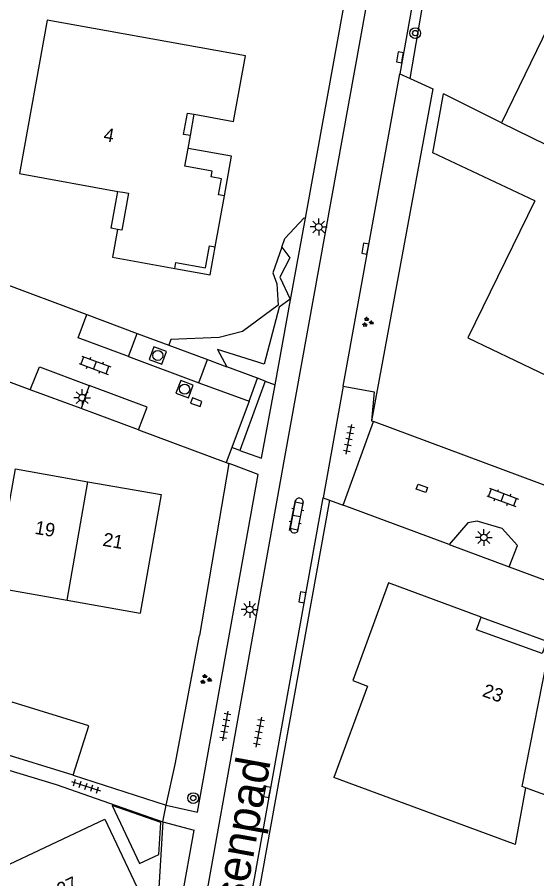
# Model space of a CAD drawing. Extents: x 131000 to 133013, y 393000 to 396501.
# Drawn here: x 131173.5 to 131212.1, y 395468.8 to 395532.8 of the extents above; entities that cross this region are included whole.
import ezdxf

# ---------------------------------------------------------------- set-up
doc = ezdxf.new("R2010")
doc.units = 0
for name, color, linetype in [('gg-afsc-erfafscheiding', 7, 'Continuous'), ('gg-afsc-hekwerk', 7, 'Continuous'), ('gg-anno-huisnummerreeks BGT', 7, 'Continuous'), ('gg-anno-openbare ruimte label', 7, 'Continuous'), ('gg-bbg-bijgebouw', 7, 'Continuous'), ('gg-bbg-gedigitaliseerde bebouwing', 7, 'Continuous'), ('gg-bbg-gedigitaliseerde bijgebouw', 7, 'Continuous'), ('gg-bbg-hoofdgebouw', 7, 'Continuous'), ('gg-bbg-luifel en loopbrug', 7, 'Continuous'), ('gg-bbg-tussenscheiding', 7, 'Continuous'), ('gg-knt-verharding', 7, 'Continuous'), ('gg-knt-verharding nz', 7, 'Continuous'), ('gt-grn-groengrens', 7, 'Continuous'), ('gt-grn-vlakafsluiter', 7, 'Continuous'), ('gt-grn-weggrens', 7, 'Continuous'), ('gt-symb-boom', 7, 'Continuous'), ('gt-symb-groenvak', 7, 'Continuous'), ('gt-symb-klinker verharding', 7, 'Continuous'), ('gt-symb-kolk', 7, 'Continuous'), ('gt-symb-kolk center center', 7, 'Continuous'), ('gt-symb-lichtmast', 7, 'Continuous'), ('gt-symb-rioolschacht', 7, 'Continuous'), ('gt-symb-tegel verharding', 7, 'Continuous')]:
    doc.layers.add(name, color=color, linetype=linetype)

# ---------------------------------------------------------------- blocks, each defined once
blk = doc.blocks.new('gt0-KL1')
at = {"layer": 'gt-symb-klinker verharding'}
for p, q in [((-1.15, 0.3), (1.15, 0.3)), ((-1, -0.3), (-1, 0.3)), ((-0.5, 0.3), (-0.5, 0.45)), ((0, -0.3), (0, 0.3)), ((0.5, 0.3), (0.5, 0.45)), ((1, -0.3), (1, 0.3)), ((-1.15, -0.3), (1.15, -0.3)), ((-0.5, -0.45), (-0.5, -0.3)), ((0.5, -0.45), (0.5, -0.3))]:
    blk.add_line(p, q, dxfattribs=at)
blk = doc.blocks.new('gt0-KOLK')
at = {"layer": 'gt-symb-kolk'}
blk.add_lwpolyline([(0, 0), (0.375, 0), (0.375, 0.4), (-0.375, 0.4), (-0.375, 0), (0, 0)], dxfattribs=at)
blk = doc.blocks.new('gt0-LMAST')
at = {"layer": 'gt-symb-lichtmast'}
for p, q in [((-0.182, 0.173), (-0.447, 0.438)), ((-0.005, 0.246), (-0.005, 0.621)), ((0.172, 0.173), (0.437, 0.438)), ((-0.255, -0.004), (-0.63, -0.004)), ((-0.182, -0.181), (-0.447, -0.446)), ((-0.005, -0.254), (-0.005, -0.629)), ((0.437, -0.446), (0.172, -0.181)), ((0.245, -0.004), (0.62, -0.004))]:
    blk.add_line(p, q, dxfattribs=at)
blk.add_circle((-0.005, -0.004), 0.25, dxfattribs=at)
blk = doc.blocks.new('gt0-BOOM')
at = {"layer": 'gt-symb-boom'}
for radius in [0.4, 0.2]:
    blk.add_circle((0, 0), radius, dxfattribs=at)
blk = doc.blocks.new('gt0-TEG1')
at = {"layer": 'gt-symb-tegel verharding'}
for p, q in [((-1.125, 0), (1.125, 0)), ((-0.9, -0.25), (-0.9, 0.25)), ((-0.45, -0.25), (-0.45, 0.25)), ((0, -0.25), (0, 0.25)), ((0.45, -0.25), (0.45, 0.25)), ((0.9, -0.25), (0.9, 0.25))]:
    blk.add_line(p, q, dxfattribs=at)
blk = doc.blocks.new('gt0-GRVAK')
at = {"layer": 'gt-symb-groenvak'}
for p, q in [((-0.11, 0.189), (-0.228, 0.24)), ((-0.182, 0.153), (0.088, 0.153)), ((-0.091, 0.211), (-0.156, 0.322)), ((-0.047, 0.214), (-0.047, 0.393)), ((-0.004, 0.211), (0.061, 0.322)), ((0.015, 0.189), (0.133, 0.24)), ((0.262, -0.052), (0.197, 0.059)), ((0.305, -0.049), (0.305, 0.13)), ((0.349, -0.052), (0.414, 0.059)), ((-0.245, -0.228), (-0.363, -0.177)), ((-0.318, -0.264), (-0.047, -0.264)), ((-0.226, -0.206), (-0.291, -0.095)), ((-0.183, -0.203), (-0.183, -0.024)), ((-0.139, -0.206), (-0.074, -0.095)), ((-0.12, -0.228), (-0.002, -0.177)), ((0.243, -0.074), (0.125, -0.023)), ((0.17, -0.11), (0.441, -0.11)), ((0.368, -0.074), (0.486, -0.023))]:
    blk.add_line(p, q, dxfattribs=at)
blk = doc.blocks.new('gt0-KOLKCC')
at = {"layer": 'gt-symb-kolk center center'}
blk.add_lwpolyline([(-0.375, 0.2), (0.375, 0.2), (0.375, -0.2), (-0.375, -0.2)], close=True, dxfattribs=at)
blk = doc.blocks.new('gt0-RS')
at = {"layer": 'gt-symb-rioolschacht'}
blk.add_lwpolyline([(-0.5, -0.5), (0.5, -0.5), (0.5, 0.5), (-0.5, 0.5)], close=True, dxfattribs=at)
blk.add_circle((0, 0), 0.375, dxfattribs=at)

msp = doc.modelspace()

# ---------------------------------------------------------------- linework, layer by layer
at = {"layer": 'gg-afsc-erfafscheiding'}
for p, q in [((131206.002, 395551.276), (131201.921, 395528.634)), ((131201.921, 395528.634), (131202.695, 395528.28)), ((131200.015, 395504.993), (131199.822, 395502.859)), ((131196.701, 395496.956), (131190.896, 395464.828))]:
    msp.add_line(p, q, dxfattribs=at)
msp.add_lwpolyline([(131202.695, 395528.28), (131204.369, 395527.514), (131199.822, 395502.859)], dxfattribs=at)
at = {"layer": 'gg-afsc-hekwerk'}
for p, q in [((131184.558, 395474.294), (131185.231, 395477.321)), ((131177.641, 395476.537), (131184.558, 395474.294)), ((131184.308, 395473.072), (131183.541, 395460.347))]:
    msp.add_line(p, q, dxfattribs=at)
msp.add_lwpolyline([(131164.745, 395479.352), (131176.402, 395475.833), (131184.308, 395473.072)], dxfattribs=at)
at = {"layer": 'gg-bbg-bijgebouw'}
msp.add_line((131177.641, 395476.537), (131172.013, 395478.265), dxfattribs=at)
at = {"layer": 'gg-bbg-gedigitaliseerde bebouwing'}
for p, q in [((131177.218, 395489.522), (131182.624, 395488.57)), ((131210.37, 395471.438), (131197.025, 395476.351)), ((131215.966, 395473.863), (131211.25, 395475.59)), ((131169.429, 395468.273), (131179.996, 395473.264))]:
    msp.add_line(p, q, dxfattribs=at)
for points in [[(131171.22, 395486.673), (131171.35, 395486.65), (131172.01, 395490.44), (131177.218, 395489.522)], [(131211.25, 395475.59), (131210.5, 395471.39), (131210.37, 395471.438)]]:
    msp.add_lwpolyline(points, dxfattribs=at)
at = {"layer": 'gg-bbg-gedigitaliseerde bijgebouw'}
for points in [[(131177.641, 395476.537), (131178.828, 395480.196), (131173.113, 395481.955)], [(131180.551, 395474.268), (131182.589, 395469.968), (131184.025, 395470.648), (131184.167, 395473.005), (131180.551, 395474.268)]]:
    msp.add_lwpolyline(points, dxfattribs=at)
at = {"layer": 'gg-bbg-hoofdgebouw'}
for p, q in [((131209.463, 395524.978), (131205.172, 395527.146)), ((131186.189, 395523.083), (131186.361, 395524.034)), ((131188.212, 395515.762), (131188.899, 395519.566)), ((131179.996, 395473.264), (131183.14, 395466.662))]:
    msp.add_line(p, q, dxfattribs=at)
for points in [[(131223.898, 395532.534), (131219.593, 395534.588), (131221.337, 395538.224), (131215.747, 395540.897), (131213.946, 395537.131), (131215.09, 395536.58), (131209.463, 395524.978)], [(131175.732, 395532.611), (131173.658, 395521.227), (131180.976, 395519.893)], [(131186.647, 395525.616), (131189.571, 395525.088), (131190.45, 395529.951), (131175.732, 395532.611)], [(131211.95, 395519.18), (131204.374, 395522.743), (131205.172, 395527.146)], [(131186.361, 395524.034), (131185.859, 395524.124), (131186.145, 395525.707), (131186.647, 395525.616)], [(131188.899, 395519.566), (131188.461, 395519.645), (131188.674, 395520.825), (131187.908, 395520.963), (131187.986, 395521.4), (131185.952, 395521.768), (131186.189, 395523.083)], [(131180.976, 395519.893), (131181.351, 395519.825), (131181.773, 395519.757), (131181.275, 395517.011), (131180.94, 395517.07)], [(131211.95, 395519.18), (131206.971, 395509.011), (131215.772, 395504.814), (131219.96, 395513.34), (131224.22, 395511.29), (131225.25, 395513.422)], [(131180.94, 395517.07), (131180.575, 395515.009), (131185.195, 395514.175)], [(131185.195, 395514.175), (131185.275, 395514.617), (131187.477, 395514.22), (131187.77, 395515.842), (131188.212, 395515.762)], [(131172.7, 395495.523), (131173.374, 395499.277), (131178.752, 395498.331)], [(131178.752, 395498.331), (131184.186, 395497.376), (131182.624, 395488.57)], [(131207.973, 395488.268), (131201.08, 395490.823), (131198.43, 395483.567), (131199.52, 395483.137), (131197.025, 395476.351)], [(131212.844, 395486.476), (131212.493, 395485.563), (131207.625, 395487.338), (131207.973, 395488.268)]]:
    msp.add_lwpolyline(points, dxfattribs=at)
at = {"layer": 'gg-bbg-luifel en loopbrug'}
for p, q in [((131186.361, 395524.034), (131186.647, 395525.616)), ((131207.973, 395488.268), (131212.844, 395486.476))]:
    msp.add_line(p, q, dxfattribs=at)
for points in [[(131188.899, 395519.566), (131189.428, 395522.498), (131186.189, 395523.083)], [(131180.94, 395517.07), (131180.481, 395517.153), (131180.976, 395519.893)], [(131185.195, 395514.175), (131187.839, 395513.698), (131188.212, 395515.762)]]:
    msp.add_lwpolyline(points, dxfattribs=at)
at = {"layer": 'gg-bbg-tussenscheiding'}
msp.add_line((131177.218, 395489.522), (131178.752, 395498.331), dxfattribs=at)
for points in [[(131209.463, 395524.978), (131218.23, 395520.7), (131218.29, 395520.83)], [(131211.25, 395475.59), (131211.02, 395475.68), (131213.11, 395486.378)]]:
    msp.add_lwpolyline(points, dxfattribs=at)
at = {"layer": 'gg-knt-verharding'}
for p, q in [((131194.906, 395517.908), (131206.632, 395582.654)), ((131197.722, 395505.428), (131201.921, 395528.634)), ((131193.806, 395511.834), (131194.906, 395517.908)), ((131169.277, 395514.247), (131178.666, 395510.743)), ((131192.663, 395505.522), (131193.806, 395511.834)), ((131178.666, 395510.743), (131182.413, 395509.345)), ((131182.413, 395509.345), (131184.762, 395508.469)), ((131184.762, 395508.469), (131187.634, 395507.397)), ((131187.634, 395507.397), (131189.066, 395506.863)), ((131191.348, 395506.012), (131189.066, 395506.863)), ((131191.927, 395505.795), (131190.036, 395500.647)), ((131190.717, 395504.32), (131191.348, 395506.012)), ((131191.927, 395505.795), (131191.348, 395506.012)), ((131191.927, 395505.795), (131192.663, 395505.522)), ((131178.836, 395505.484), (131178.253, 395503.754)), ((131197.722, 395505.428), (131196.224, 395497.133)), ((131197.722, 395505.428), (131200.015, 395504.993)), ((131190.717, 395504.32), (131189.437, 395500.869)), ((131182.515, 395502.173), (131178.253, 395503.754)), ((131197.707, 395496.583), (131199.967, 395502.805)), ((131199.822, 395502.859), (131199.967, 395502.805)), ((131216.99, 395496.457), (131199.967, 395502.805)), ((131182.515, 395502.173), (131189.025, 395499.758)), ((131189.437, 395500.869), (131189.025, 395499.758)), ((131190.036, 395500.647), (131189.437, 395500.869)), ((131189.025, 395499.758), (131189.217, 395499.687)), ((131189.436, 395499.606), (131189.217, 395499.687)), ((131190.399, 395464.918), (131196.224, 395497.133)), ((131194.149, 395496.861), (131193.782, 395494.862)), ((131194.379, 395494.772), (131194.745, 395496.755)), ((131196.224, 395497.133), (131196.701, 395496.956)), ((131196.701, 395496.956), (131197.707, 395496.583)), ((131205.593, 395493.656), (131197.707, 395496.583)), ((131210.04, 395492.006), (131222.852, 395487.251)), ((131184.558, 395474.294), (131186.892, 395473.785)), ((131184.308, 395473.072), (131186.648, 395472.436)), ((131184.445, 395460.185), (131186.648, 395472.436))]:
    msp.add_line(p, q, dxfattribs=at)
for points in [[(131209.412, 395588.856), (131193.327, 395500), (131183.984, 395447.802)], [(131174.459, 395505.161), (131168.419, 395507.401), (131167.891, 395506.712), (131167.249, 395505.67), (131166.673, 395504.468), (131164.915, 395499.724)], [(131174.459, 395505.161), (131175.142, 395506.856), (131178.836, 395505.484)], [(131190.036, 395500.647), (131191.655, 395500.077), (131192.663, 395505.522)], [(131186.892, 395473.785), (131191.405, 395498.876), (131189.436, 395499.606)], [(131210.04, 395492.006), (131210.664, 395493.594), (131209.527, 395494.857), (131207.657, 395495.406), (131206.981, 395495.265), (131205.593, 395493.656)]]:
    msp.add_lwpolyline(points, dxfattribs=at)
for centre, radius, start, end in [((131194.447, 395496.807), 0.303, 350.135, 169.69553), ((131194.081, 395494.818), 0.302, 171.56282, 351.29118)]:
    msp.add_arc(centre, radius, start, end, dxfattribs=at)
at = {"layer": 'gg-knt-verharding nz'}
for p, q in [((131181.773, 395507.629), (131182.413, 395509.345)), ((131181.773, 395507.629), (131186.99, 395505.672)), ((131186.99, 395505.672), (131187.634, 395507.397)), ((131186.99, 395505.672), (131190.717, 395504.32))]:
    msp.add_line(p, q, dxfattribs=at)
for points in [[(131181.773, 395507.629), (131178.021, 395509.014), (131178.666, 395510.743)], [(131182.515, 395502.173), (131183.146, 395503.874), (131178.836, 395505.484)]]:
    msp.add_lwpolyline(points, dxfattribs=at)
at = {"layer": 'gt-grn-groengrens'}
msp.add_line((131193.776, 395511.896), (131193.806, 395511.834), dxfattribs=at)
for points in [[(131202.695, 395528.28), (131206.36, 395549.656), (131206.648, 395551.004)], [(131193.159, 395515.751), (131193.388, 395516.389), (131194.825, 395517.923), (131194.906, 395517.908)], [(131193.159, 395515.751), (131192.475, 395513.842), (131192.79, 395513.019), (131192.872, 395511.438), (131190.243, 395509.48), (131188.502, 395509.037), (131184.921, 395508.895), (131184.762, 395508.469)], [(131193.159, 395515.751), (131193.754, 395514.968), (131192.998, 395513.528), (131193.776, 395511.896)], [(131193.776, 395511.896), (131192.951, 395511.289), (131191.836, 395507.064), (131188.384, 395508.16), (131189.066, 395506.863)]]:
    msp.add_lwpolyline(points, dxfattribs=at)
at = {"layer": 'gt-grn-vlakafsluiter'}
for p, q in [((131178.253, 395503.754), (131174.459, 395505.161)), ((131189.217, 395499.687), (131187.037, 395486.914)), ((131205.593, 395493.656), (131210.04, 395492.006)), ((131185.231, 395477.321), (131187.037, 395486.914))]:
    msp.add_line(p, q, dxfattribs=at)
at = {"layer": 'gt-grn-weggrens'}
msp.add_line((131184.308, 395473.072), (131184.558, 395474.294), dxfattribs=at)

# ---------------------------------------------------------------- block references
at = {"layer": 'gt-symb-boom', "rotation": 79.74640197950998}
msp.add_blockref('gt0-BOOM', (131203.067, 395531.645), dxfattribs=at)
at = {"layer": 'gt-symb-boom'}
msp.add_blockref('gt0-BOOM', (131186.572, 395474.832), dxfattribs=at)
at = {"layer": 'gt-symb-groenvak'}
for p in [(131199.513, 395510.177), (131187.488, 395483.648)]:
    msp.add_blockref('gt0-GRVAK', p, dxfattribs=at)
at = {"layer": 'gt-symb-klinker verharding'}
for p, rotation in [((131179.273, 395506.977), -20.482296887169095), ((131209.557, 395497.165), -20.4822968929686), ((131194.242, 395495.769), 78.81367070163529)]:
    msp.add_blockref('gt0-KL1', p, dxfattribs=dict(at, rotation=rotation))
at = {"layer": 'gt-symb-kolk'}
for p, rotation in [((131202.13, 395529.818), 79.74640197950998), ((131199.549, 395515.598), 79.74640197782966), ((131186.733, 395504.04), -20.428617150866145), ((131194.878, 395489.704), 79.74640197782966), ((131192.266, 395475.24), 79.74640197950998)]:
    msp.add_blockref('gt0-KOLK', p, dxfattribs=dict(at, rotation=rotation))
at = {"layer": 'gt-symb-kolk center center', "rotation": 160.8586262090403}
msp.add_blockref('gt0-KOLKCC', (131203.566, 395497.838), dxfattribs=at)
at = {"layer": 'gt-symb-lichtmast'}
for p in [(131195.897, 395517.251), (131178.323, 395504.571), (131208.163, 395494.191), (131190.771, 395488.843)]:
    msp.add_blockref('gt0-LMAST', p, dxfattribs=at)
at = {"layer": 'gt-symb-rioolschacht'}
for p, rotation in [((131183.935, 395507.711), -20.482296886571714), ((131185.935, 395505.201), -20.428617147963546)]:
    msp.add_blockref('gt0-RS', p, dxfattribs=dict(at, rotation=rotation))
at = {"layer": 'gt-symb-tegel verharding'}
for p, rotation in [((131198.144, 395501.481), 79.74640197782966), ((131188.962, 395480.179), 79.74640197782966), ((131191.457, 395479.723), 79.74640197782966), ((131178.605, 395475.712), -18.00007459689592)]:
    msp.add_blockref('gt0-TEG1', p, dxfattribs=dict(at, rotation=rotation))

# ---------------------------------------------------------------- texts
at = {"layer": 'gg-anno-huisnummerreeks BGT'}
for s, rotation, p in [('4', 349.7, (131179.865, 395523.653)), ('19', 350.1, (131174.752, 395494.465)), ('21', 350.1, (131179.802, 395493.578)), ('23', 339.9, (131207.983, 395482.418)), ('27', 25.2, (131176.737, 395467.515))]:
    msp.add_text(s, height=1, rotation=rotation, dxfattribs=at).set_placement(p)
at = {"layer": 'gg-anno-openbare ruimte label'}
msp.add_text('Dussenpad', height=2.5, rotation=79.7, dxfattribs=at).set_placement((131189.314, 395460.953))

doc.saveas('drawing.dxf')
